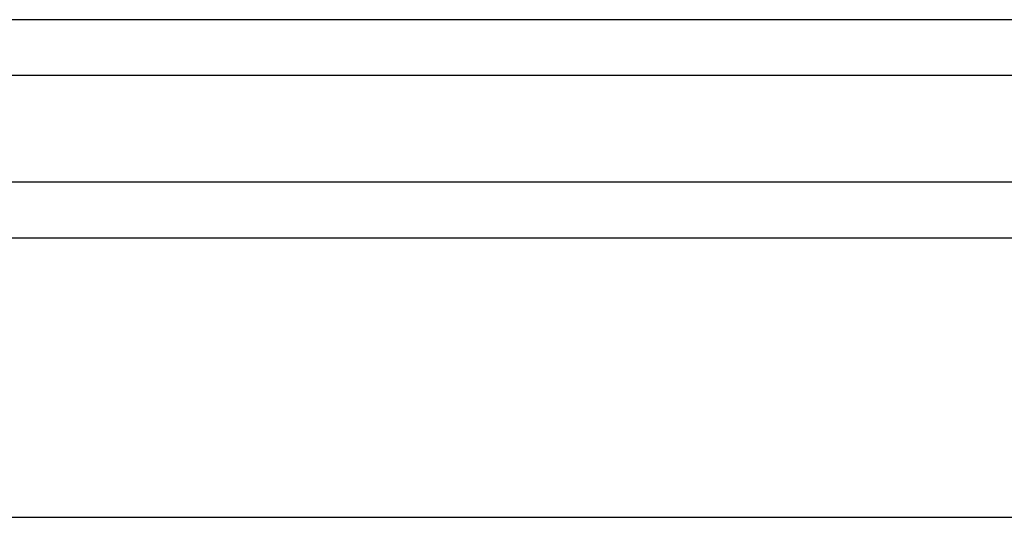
# Model space of a CAD drawing. Header units: inches. Extents: x 3 to 351, y 4 to 271.
# Tile 373 of 530: x 243.033 to 243.912, y 54.648 to 55.093. Entities that reach past the tile are written whole.
import ezdxf

# ---------------------------------------------------------------- set-up
doc = ezdxf.new("R2010")
doc.units = ezdxf.units.IN
doc.header["$LTSCALE"] = 0.5
doc.header["$MEASUREMENT"] = 0
doc.layers.add('PLOTVIEW1', color=7, linetype='Continuous')
doc.layers.add('STR_1', color=7, linetype='Continuous')

msp = doc.modelspace()

# ---------------------------------------------------------------- linework, layer by layer
at = {"layer": 'PLOTVIEW1', "color": 97, "linetype": 'Continuous'}
for p, q in [((200.75169, 54.94751), (246.75169, 54.94751)), ((200.75169, 54.89751), (246.75169, 54.89751)), ((200.75169, 54.64751), (246.75169, 54.64751))]:
    msp.add_line(p, q, dxfattribs=at)
at = {"layer": 'STR_1', "color": 4, "linetype": 'Continuous'}
for p, q in [((246.75169, 55.09251), (240.25175, 55.09251)), ((246.75169, 55.04251), (240.25175, 55.04251))]:
    msp.add_line(p, q, dxfattribs=at)

doc.saveas('drawing.dxf')
